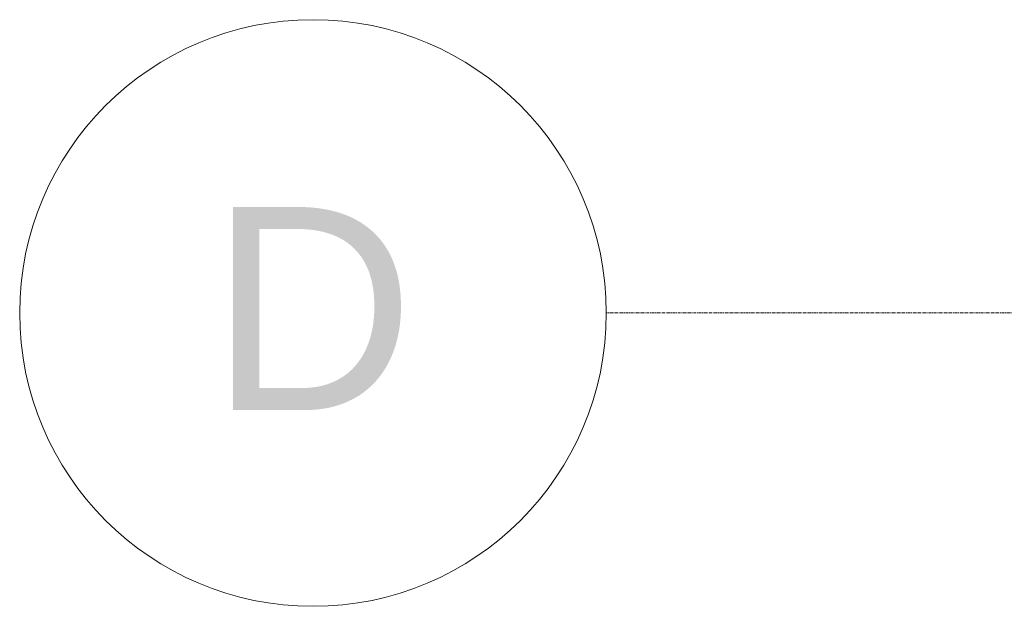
# Model space of a CAD drawing. Header units: inches. Extents: x -4136 to 1945, y -6639 to 12387.
# Tile 594 of 656: x -843 to -678, y 10767 to 10866. Entities that reach past the tile are written whole.
import ezdxf

# ---------------------------------------------------------------- set-up
doc = ezdxf.new("R2010")
doc.units = ezdxf.units.IN
doc.header["$MEASUREMENT"] = 0
doc.linetypes.add('Línea de rejilla', pattern=[0.875, 0.5, -0.125, 0.125, -0.125])
doc.layers.add('S-GRID', color=7, linetype='Continuous', lineweight=9)
doc.layers.add('S-GRID-IDEN', color=7, linetype='Continuous', lineweight=9)
doc.styles.add('Arial_1', font='arial.ttf', dxfattribs={"height": 34.015748})

# ---------------------------------------------------------------- blocks, each defined once
blk = doc.blocks.new('Rejilla - Extremo inicial de rejilla - Círculo-11506-DIAMOND PIERS')
at = {"layer": 'S-GRID-IDEN', "color": 253, "true_color": 0xaaaaaa}
blk.add_circle((0, 0), 0.25591, dxfattribs=at)

msp = doc.modelspace()

# ---------------------------------------------------------------- linework, layer by layer
at = {"layer": 'S-GRID', "color": 253, "linetype": 'Línea de rejilla', "true_color": 0xaaaaaa}
msp.add_line((1554.7685, 10816.4394), (-744.9363, 10816.4394), dxfattribs=at)

# ---------------------------------------------------------------- block references
at = {"layer": 'S-GRID-IDEN', "color": 253, "true_color": 0xaaaaaa, "xscale": 191.9999999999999, "yscale": 191.9999999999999, "zscale": 191.9999999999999, "rotation": 89.99999999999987}
msp.add_blockref('Rejilla - Extremo inicial de rejilla - Círculo-11506-DIAMOND PIERS', (-794.07016, 10816.4394), dxfattribs=at)

# ---------------------------------------------------------------- texts
at = {"layer": 'S-GRID-IDEN', "color": 253, "true_color": 0xaaaaaa, "insert": (-811.37439, 10834.20497), "char_height": 34.01575, "width": 41.814, "attachment_point": 1, "style": 'Arial_1'}
msp.add_mtext('D', dxfattribs=at)

doc.saveas('drawing.dxf')
